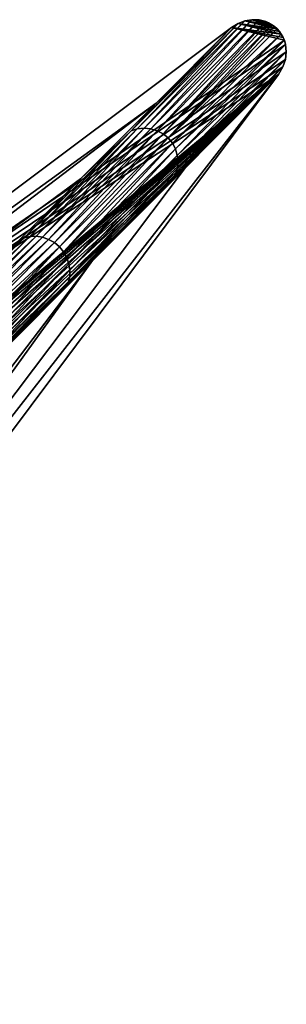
# Model space of a CAD drawing. Header units: millimetres. Extents: x -208 to -25, y 23 to 205.
# Tile 635 of 635: x -57.19 to -51.64, y 158.2 to 178.67. Entities that reach past the tile are written whole.
import ezdxf

# ---------------------------------------------------------------- set-up
doc = ezdxf.new("R2010")
doc.units = ezdxf.units.MM
doc.header["$LTSCALE"] = 65.185185
for name, color, linetype in [('327', 7, 'CONTINUOUS'), ('379', 7, 'CONTINUOUS'), ('416', 7, 'CONTINUOUS'), ('417', 7, 'CONTINUOUS')]:
    doc.layers.add(name, color=color, linetype=linetype)

msp = doc.modelspace()

# ---------------------------------------------------------------- linework, layer by layer
at = {"layer": '327', "linetype": 'CONTINUOUS'}
for points in [[(-54.347, 176.933, 51.334), (-69.638, 165.883, 56.24), (-52.776, 178.505, 56.24), (-54.347, 176.933, 51.334)], [(-71.059, 164.225, 48.639), (-69.638, 165.883, 56.24), (-54.347, 176.933, 51.334), (-71.059, 164.225, 48.639)], [(-55.92, 175.36, 46.428), (-71.059, 164.225, 48.639), (-54.347, 176.933, 51.334), (-55.92, 175.36, 46.428)], [(-57.494, 173.787, 41.521), (-71.059, 164.225, 48.639), (-55.92, 175.36, 46.428), (-57.494, 173.787, 41.521)]]:
    msp.add_3dface(points, dxfattribs=at)
at = {"layer": '379', "linetype": 'CONTINUOUS'}
for points in [[(-52.776, 178.505, 56.24), (-69.638, 165.883, 56.24), (-51.678, 178.239, 56.24), (-52.776, 178.505, 56.24)], [(-52.639, 178.586, 56.24), (-52.776, 178.505, 56.24), (-51.741, 178.366, 56.24), (-52.639, 178.586, 56.24)], [(-51.741, 178.366, 56.24), (-52.776, 178.505, 56.24), (-51.7, 178.292, 56.24), (-51.741, 178.366, 56.24)], [(-51.7, 178.292, 56.24), (-52.776, 178.505, 56.24), (-51.678, 178.239, 56.24), (-51.7, 178.292, 56.24)], [(-52.499, 178.64, 56.24), (-52.639, 178.586, 56.24), (-51.828, 178.475, 56.24), (-52.499, 178.64, 56.24)], [(-51.779, 178.42, 56.24), (-52.639, 178.586, 56.24), (-51.741, 178.366, 56.24), (-51.779, 178.42, 56.24)], [(-51.828, 178.475, 56.24), (-52.639, 178.586, 56.24), (-51.779, 178.42, 56.24), (-51.828, 178.475, 56.24)], [(-52.353, 178.665, 56.24), (-52.499, 178.64, 56.24), (-51.936, 178.561, 56.24), (-52.353, 178.665, 56.24)], [(-51.881, 178.522, 56.24), (-52.499, 178.64, 56.24), (-51.828, 178.475, 56.24), (-51.881, 178.522, 56.24)], [(-51.936, 178.561, 56.24), (-52.499, 178.64, 56.24), (-51.881, 178.522, 56.24), (-51.936, 178.561, 56.24)], [(-52.008, 178.602, 56.24), (-52.353, 178.665, 56.24), (-51.936, 178.561, 56.24), (-52.008, 178.602, 56.24)], [(-52.201, 178.659, 56.24), (-52.353, 178.665, 56.24), (-52.062, 178.625, 56.24), (-52.201, 178.659, 56.24)], [(-52.062, 178.625, 56.24), (-52.353, 178.665, 56.24), (-52.008, 178.602, 56.24), (-52.062, 178.625, 56.24)], [(-51.678, 178.239, 56.24), (-69.638, 165.883, 56.24), (-51.653, 178.151, 56.24), (-51.678, 178.239, 56.24)], [(-51.653, 178.151, 56.24), (-69.638, 165.883, 56.24), (-51.637, 177.995, 56.24), (-51.653, 178.151, 56.24)], [(-51.637, 177.995, 56.24), (-69.638, 165.883, 56.24), (-51.655, 177.837, 56.24), (-51.637, 177.995, 56.24)], [(-51.655, 177.837, 56.24), (-69.638, 165.883, 56.24), (-51.709, 177.682, 56.24), (-51.655, 177.837, 56.24)], [(-51.709, 177.682, 56.24), (-69.638, 165.883, 56.24), (-51.798, 177.528, 56.24), (-51.709, 177.682, 56.24)], [(-69.638, 165.883, 56.24), (-62.564, 168.654, 56.24), (-51.798, 177.528, 56.24), (-69.638, 165.883, 56.24)], [(-51.798, 177.528, 56.24), (-61.737, 167.589, 56.24), (-64.421, 160.666, 56.24), (-51.798, 177.528, 56.24)], [(-62.564, 168.654, 56.24), (-62.413, 168.707, 56.24), (-51.798, 177.528, 56.24), (-62.564, 168.654, 56.24)], [(-62.413, 168.707, 56.24), (-62.257, 168.725, 56.24), (-51.798, 177.528, 56.24), (-62.413, 168.707, 56.24)], [(-62.257, 168.725, 56.24), (-62.101, 168.709, 56.24), (-51.798, 177.528, 56.24), (-62.257, 168.725, 56.24)], [(-62.101, 168.709, 56.24), (-61.959, 168.66, 56.24), (-51.798, 177.528, 56.24), (-62.101, 168.709, 56.24)], [(-61.959, 168.66, 56.24), (-61.827, 168.579, 56.24), (-51.798, 177.528, 56.24), (-61.959, 168.66, 56.24)], [(-61.827, 168.579, 56.24), (-61.722, 168.474, 56.24), (-51.798, 177.528, 56.24), (-61.827, 168.579, 56.24)], [(-61.65, 167.739, 56.24), (-61.737, 167.589, 56.24), (-51.798, 177.528, 56.24), (-61.65, 167.739, 56.24)], [(-61.722, 168.474, 56.24), (-61.642, 168.343, 56.24), (-51.798, 177.528, 56.24), (-61.722, 168.474, 56.24)], [(-61.598, 167.89, 56.24), (-61.65, 167.739, 56.24), (-51.798, 177.528, 56.24), (-61.598, 167.89, 56.24)], [(-61.642, 168.343, 56.24), (-61.594, 168.2, 56.24), (-51.798, 177.528, 56.24), (-61.642, 168.343, 56.24)], [(-61.579, 168.045, 56.24), (-61.598, 167.89, 56.24), (-51.798, 177.528, 56.24), (-61.579, 168.045, 56.24)], [(-61.594, 168.2, 56.24), (-61.579, 168.045, 56.24), (-51.798, 177.528, 56.24), (-61.594, 168.2, 56.24)]]:
    msp.add_3dface(points, dxfattribs=at)
at = {"layer": '416', "linetype": 'CONTINUOUS'}
for points in [[(-52.776, 178.505, 56.24), (-52.639, 178.586, 56.24), (-54.869, 176.358, 49.301), (-52.776, 178.505, 56.24)], [(-52.639, 178.586, 56.24), (-54.738, 176.397, 49.265), (-54.869, 176.358, 49.301), (-52.639, 178.586, 56.24)], [(-54.347, 176.933, 51.334), (-52.776, 178.505, 56.24), (-54.869, 176.358, 49.301), (-54.347, 176.933, 51.334)], [(-52.639, 178.586, 56.24), (-52.499, 178.64, 56.24), (-54.738, 176.397, 49.265), (-52.639, 178.586, 56.24)], [(-52.499, 178.64, 56.24), (-54.599, 176.409, 49.235), (-54.738, 176.397, 49.265), (-52.499, 178.64, 56.24)], [(-52.499, 178.64, 56.24), (-52.353, 178.665, 56.24), (-54.599, 176.409, 49.235), (-52.499, 178.64, 56.24)], [(-52.353, 178.665, 56.24), (-54.459, 176.396, 49.211), (-54.599, 176.409, 49.235), (-52.353, 178.665, 56.24)], [(-52.353, 178.665, 56.24), (-52.201, 178.659, 56.24), (-54.459, 176.396, 49.211), (-52.353, 178.665, 56.24)], [(-52.201, 178.659, 56.24), (-54.324, 176.357, 49.192), (-54.459, 176.396, 49.211), (-52.201, 178.659, 56.24)], [(-52.201, 178.659, 56.24), (-52.062, 178.625, 56.24), (-54.324, 176.357, 49.192), (-52.201, 178.659, 56.24)], [(-52.062, 178.625, 56.24), (-54.201, 176.295, 49.18), (-54.324, 176.357, 49.192), (-52.062, 178.625, 56.24)], [(-52.062, 178.625, 56.24), (-52.008, 178.602, 56.24), (-54.201, 176.295, 49.18), (-52.062, 178.625, 56.24)], [(-52.008, 178.602, 56.24), (-51.936, 178.561, 56.24), (-54.201, 176.295, 49.18), (-52.008, 178.602, 56.24)], [(-51.936, 178.561, 56.24), (-54.094, 176.208, 49.174), (-54.201, 176.295, 49.18), (-51.936, 178.561, 56.24)], [(-51.936, 178.561, 56.24), (-51.881, 178.522, 56.24), (-54.094, 176.208, 49.174), (-51.936, 178.561, 56.24)], [(-51.881, 178.522, 56.24), (-51.828, 178.475, 56.24), (-54.094, 176.208, 49.174), (-51.881, 178.522, 56.24)], [(-51.828, 178.475, 56.24), (-51.741, 178.366, 56.24), (-54.094, 176.208, 49.174), (-51.828, 178.475, 56.24)], [(-51.828, 178.475, 56.24), (-51.779, 178.42, 56.24), (-51.741, 178.366, 56.24), (-51.828, 178.475, 56.24)], [(-51.741, 178.366, 56.24), (-54.008, 176.101, 49.18), (-54.094, 176.208, 49.174), (-51.741, 178.366, 56.24)], [(-51.741, 178.366, 56.24), (-51.678, 178.239, 56.24), (-54.008, 176.101, 49.18), (-51.741, 178.366, 56.24)], [(-51.741, 178.366, 56.24), (-51.7, 178.292, 56.24), (-51.678, 178.239, 56.24), (-51.741, 178.366, 56.24)], [(-51.678, 178.239, 56.24), (-53.946, 175.978, 49.193), (-54.008, 176.101, 49.18), (-51.678, 178.239, 56.24)], [(-51.678, 178.239, 56.24), (-51.653, 178.151, 56.24), (-53.946, 175.978, 49.193), (-51.678, 178.239, 56.24)], [(-51.653, 178.151, 56.24), (-53.907, 175.843, 49.212), (-53.946, 175.978, 49.193), (-51.653, 178.151, 56.24)], [(-51.653, 178.151, 56.24), (-51.637, 177.995, 56.24), (-53.907, 175.843, 49.212), (-51.653, 178.151, 56.24)], [(-51.637, 177.995, 56.24), (-53.895, 175.703, 49.236), (-53.907, 175.843, 49.212), (-51.637, 177.995, 56.24)], [(-51.637, 177.995, 56.24), (-51.655, 177.837, 56.24), (-53.895, 175.703, 49.236), (-51.637, 177.995, 56.24)], [(-53.946, 175.433, 49.301), (-51.709, 177.682, 56.24), (-53.733, 175.593, 50.202), (-53.946, 175.433, 49.301)], [(-51.709, 177.682, 56.24), (-53.946, 175.433, 49.301), (-53.907, 175.564, 49.265), (-51.709, 177.682, 56.24)], [(-51.655, 177.837, 56.24), (-51.709, 177.682, 56.24), (-53.907, 175.564, 49.265), (-51.655, 177.837, 56.24)], [(-51.655, 177.837, 56.24), (-53.907, 175.564, 49.265), (-53.895, 175.703, 49.236), (-51.655, 177.837, 56.24)], [(-51.709, 177.682, 56.24), (-51.798, 177.528, 56.24), (-53.733, 175.593, 50.202), (-51.709, 177.682, 56.24)], [(-55.92, 175.36, 46.428), (-54.347, 176.933, 51.334), (-54.869, 176.358, 49.301), (-55.92, 175.36, 46.428)], [(-55.92, 175.36, 46.428), (-54.869, 176.358, 49.301), (-57.094, 174.134, 42.359), (-55.92, 175.36, 46.428)], [(-54.869, 176.358, 49.301), (-56.974, 174.16, 42.288), (-57.094, 174.134, 42.359), (-54.869, 176.358, 49.301)], [(-54.738, 176.397, 49.265), (-56.845, 174.163, 42.228), (-56.974, 174.16, 42.288), (-54.738, 176.397, 49.265)], [(-54.738, 176.397, 49.265), (-56.974, 174.16, 42.288), (-54.869, 176.358, 49.301), (-54.738, 176.397, 49.265)], [(-54.599, 176.409, 49.235), (-56.713, 174.142, 42.18), (-56.845, 174.163, 42.228), (-54.599, 176.409, 49.235)], [(-54.599, 176.409, 49.235), (-56.845, 174.163, 42.228), (-54.738, 176.397, 49.265), (-54.599, 176.409, 49.235)], [(-54.459, 176.396, 49.211), (-56.713, 174.142, 42.18), (-54.599, 176.409, 49.235), (-54.459, 176.396, 49.211)], [(-54.459, 176.396, 49.211), (-56.584, 174.098, 42.143), (-56.713, 174.142, 42.18), (-54.459, 176.396, 49.211)], [(-54.324, 176.357, 49.192), (-56.584, 174.098, 42.143), (-54.459, 176.396, 49.211), (-54.324, 176.357, 49.192)], [(-54.324, 176.357, 49.192), (-56.464, 174.031, 42.12), (-56.584, 174.098, 42.143), (-54.324, 176.357, 49.192)], [(-54.201, 176.295, 49.18), (-56.464, 174.031, 42.12), (-54.324, 176.357, 49.192), (-54.201, 176.295, 49.18)], [(-54.201, 176.295, 49.18), (-56.359, 173.944, 42.11), (-56.464, 174.031, 42.12), (-54.201, 176.295, 49.18)], [(-54.094, 176.208, 49.174), (-56.359, 173.944, 42.11), (-54.201, 176.295, 49.18), (-54.094, 176.208, 49.174)], [(-54.094, 176.208, 49.174), (-56.272, 173.838, 42.119), (-56.359, 173.944, 42.11), (-54.094, 176.208, 49.174)], [(-54.008, 176.101, 49.18), (-56.272, 173.838, 42.119), (-54.094, 176.208, 49.174), (-54.008, 176.101, 49.18)], [(-54.008, 176.101, 49.18), (-56.205, 173.718, 42.144), (-56.272, 173.838, 42.119), (-54.008, 176.101, 49.18)], [(-53.946, 175.978, 49.193), (-56.205, 173.718, 42.144), (-54.008, 176.101, 49.18), (-53.946, 175.978, 49.193)], [(-53.946, 175.978, 49.193), (-56.162, 173.589, 42.18), (-56.205, 173.718, 42.144), (-53.946, 175.978, 49.193)], [(-53.907, 175.843, 49.212), (-56.162, 173.589, 42.18), (-53.946, 175.978, 49.193), (-53.907, 175.843, 49.212)], [(-53.907, 175.843, 49.212), (-56.141, 173.457, 42.229), (-56.162, 173.589, 42.18), (-53.907, 175.843, 49.212)], [(-53.895, 175.703, 49.236), (-56.141, 173.457, 42.229), (-53.907, 175.843, 49.212), (-53.895, 175.703, 49.236)], [(-53.907, 175.564, 49.265), (-56.144, 173.328, 42.289), (-53.895, 175.703, 49.236), (-53.907, 175.564, 49.265)], [(-53.895, 175.703, 49.236), (-56.144, 173.328, 42.289), (-56.141, 173.457, 42.229), (-53.895, 175.703, 49.236)], [(-53.946, 175.433, 49.301), (-56.171, 173.208, 42.36), (-53.907, 175.564, 49.265), (-53.946, 175.433, 49.301)], [(-53.907, 175.564, 49.265), (-56.171, 173.208, 42.36), (-56.144, 173.328, 42.289), (-53.907, 175.564, 49.265)], [(-56.171, 173.208, 42.36), (-53.946, 175.433, 49.301), (-55.669, 173.657, 44.163), (-56.171, 173.208, 42.36)], [(-55.669, 173.657, 44.163), (-53.946, 175.433, 49.301), (-53.733, 175.593, 50.202), (-55.669, 173.657, 44.163)], [(-57.494, 173.787, 41.521), (-55.92, 175.36, 46.428), (-57.094, 174.134, 42.359), (-57.494, 173.787, 41.521)], [(-56.974, 174.16, 42.288), (-59.209, 171.925, 35.31), (-59.318, 171.91, 35.417), (-56.974, 174.16, 42.288)], [(-57.094, 174.134, 42.359), (-56.974, 174.16, 42.288), (-59.318, 171.91, 35.417), (-57.094, 174.134, 42.359)], [(-57.494, 173.787, 41.521), (-57.094, 174.134, 42.359), (-59.318, 171.91, 35.417), (-57.494, 173.787, 41.521)], [(-56.845, 174.163, 42.228), (-59.089, 171.918, 35.22), (-59.209, 171.925, 35.31), (-56.845, 174.163, 42.228)], [(-56.974, 174.16, 42.288), (-56.845, 174.163, 42.228), (-59.209, 171.925, 35.31), (-56.974, 174.16, 42.288)], [(-56.845, 174.163, 42.228), (-56.713, 174.142, 42.18), (-59.089, 171.918, 35.22), (-56.845, 174.163, 42.228)], [(-56.713, 174.142, 42.18), (-58.965, 171.889, 35.148), (-59.089, 171.918, 35.22), (-56.713, 174.142, 42.18)], [(-56.713, 174.142, 42.18), (-56.584, 174.098, 42.143), (-58.965, 171.889, 35.148), (-56.713, 174.142, 42.18)], [(-56.584, 174.098, 42.143), (-58.842, 171.839, 35.093), (-58.965, 171.889, 35.148), (-56.584, 174.098, 42.143)], [(-56.584, 174.098, 42.143), (-56.464, 174.031, 42.12), (-58.842, 171.839, 35.093), (-56.584, 174.098, 42.143)], [(-56.464, 174.031, 42.12), (-58.726, 171.77, 35.059), (-58.842, 171.839, 35.093), (-56.464, 174.031, 42.12)], [(-56.464, 174.031, 42.12), (-56.359, 173.944, 42.11), (-58.726, 171.77, 35.059), (-56.464, 174.031, 42.12)], [(-56.359, 173.944, 42.11), (-58.622, 171.681, 35.044), (-58.726, 171.77, 35.059), (-56.359, 173.944, 42.11)], [(-56.359, 173.944, 42.11), (-58.534, 171.577, 35.058), (-58.622, 171.681, 35.044), (-56.359, 173.944, 42.11)], [(-56.272, 173.838, 42.119), (-58.534, 171.577, 35.058), (-56.359, 173.944, 42.11), (-56.272, 173.838, 42.119)], [(-56.272, 173.838, 42.119), (-58.464, 171.46, 35.094), (-58.534, 171.577, 35.058), (-56.272, 173.838, 42.119)], [(-56.205, 173.718, 42.144), (-58.464, 171.46, 35.094), (-56.272, 173.838, 42.119), (-56.205, 173.718, 42.144)], [(-56.205, 173.718, 42.144), (-58.414, 171.337, 35.148), (-58.464, 171.46, 35.094), (-56.205, 173.718, 42.144)], [(-56.162, 173.589, 42.18), (-58.414, 171.337, 35.148), (-56.205, 173.718, 42.144), (-56.162, 173.589, 42.18)], [(-56.162, 173.589, 42.18), (-58.385, 171.213, 35.221), (-58.414, 171.337, 35.148), (-56.162, 173.589, 42.18)], [(-56.141, 173.457, 42.229), (-58.385, 171.213, 35.221), (-56.162, 173.589, 42.18), (-56.141, 173.457, 42.229)], [(-57.61, 171.717, 38.11), (-56.171, 173.208, 42.36), (-55.669, 173.657, 44.163), (-57.61, 171.717, 38.11)], [(-56.141, 173.457, 42.229), (-58.379, 171.094, 35.311), (-58.385, 171.213, 35.221), (-56.141, 173.457, 42.229)], [(-56.144, 173.328, 42.289), (-58.379, 171.094, 35.311), (-56.141, 173.457, 42.229), (-56.144, 173.328, 42.289)], [(-56.171, 173.208, 42.36), (-58.394, 170.985, 35.418), (-56.144, 173.328, 42.289), (-56.171, 173.208, 42.36)], [(-56.144, 173.328, 42.289), (-58.394, 170.985, 35.418), (-58.379, 171.094, 35.311), (-56.144, 173.328, 42.289)], [(-58.394, 170.985, 35.418), (-56.171, 173.208, 42.36), (-57.61, 171.717, 38.11), (-58.394, 170.985, 35.418)]]:
    msp.add_3dface(points, dxfattribs=at)
at = {"layer": '417', "linetype": 'CONTINUOUS'}
for points in [[(-51.798, 177.528, 56.24), (-64.421, 160.666, 56.24), (-66.079, 159.246, 48.64), (-51.798, 177.528, 56.24)], [(-53.733, 175.593, 50.202), (-51.798, 177.528, 56.24), (-66.079, 159.246, 48.64), (-53.733, 175.593, 50.202)], [(-55.669, 173.657, 44.163), (-53.733, 175.593, 50.202), (-66.079, 159.246, 48.64), (-55.669, 173.657, 44.163)], [(-57.61, 171.717, 38.11), (-55.669, 173.657, 44.163), (-67.738, 157.826, 41.04), (-57.61, 171.717, 38.11)], [(-55.669, 173.657, 44.163), (-66.079, 159.246, 48.64), (-67.738, 157.826, 41.04), (-55.669, 173.657, 44.163)]]:
    msp.add_3dface(points, dxfattribs=at)

doc.saveas('drawing.dxf')
